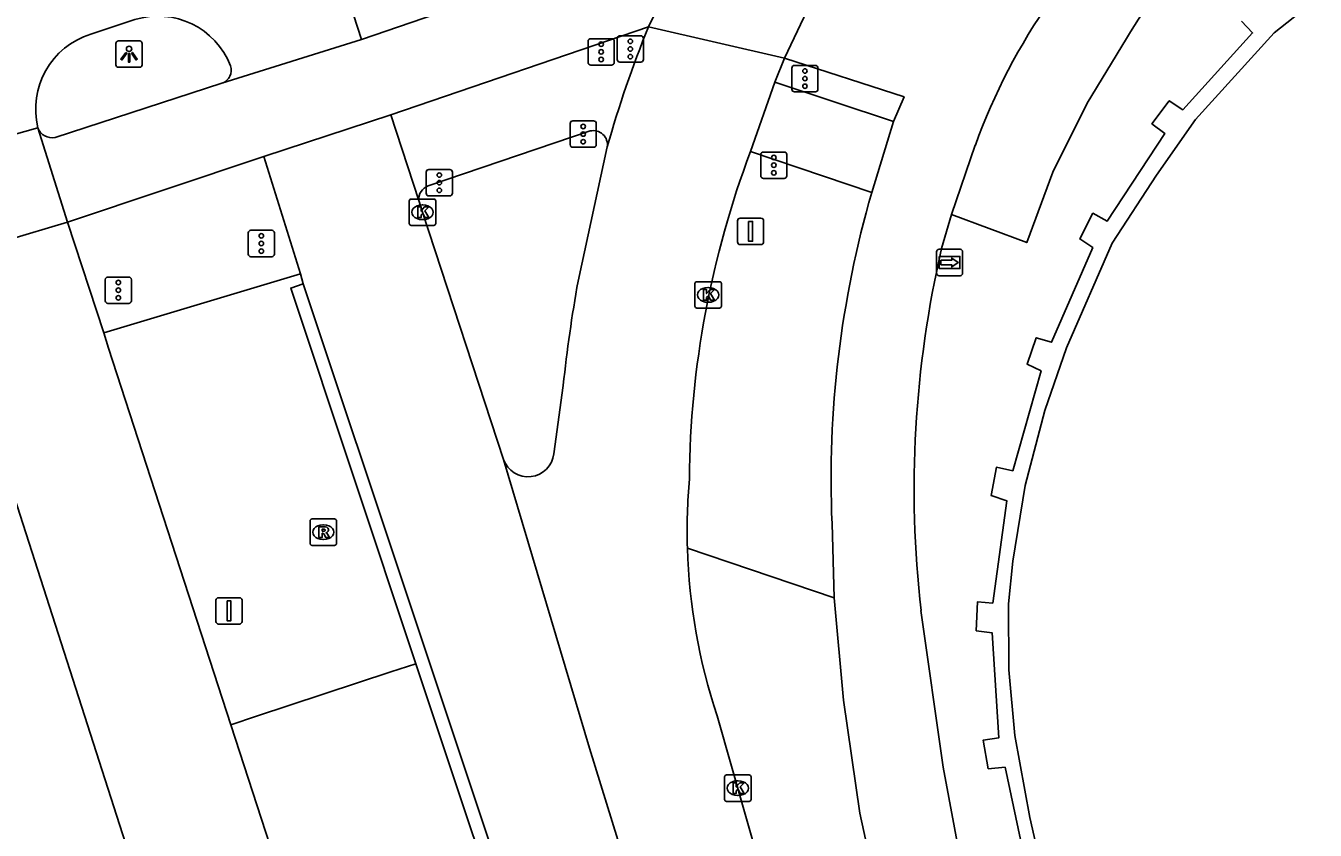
# Model space of a CAD drawing. Extents: x 162082 to 163393, y 388091 to 388632.
# Drawn here: x 162199.94 to 162248.8, y 388464.04 to 388494.51 of the extents above; entities that cross this region are included whole.
import ezdxf

# ---------------------------------------------------------------- set-up
doc = ezdxf.new("R2010")
doc.units = 0
for name, color, linetype in [('IMGEO_Berm_groen', 7, 'Continuous'), ('IMGEO_Fietspad_gesloten', 7, 'Continuous'), ('IMGEO_Kolk', 7, 'Continuous'), ('IMGEO_Lichtpunt', 7, 'Continuous'), ('IMGEO_Muur', 7, 'Continuous'), ('IMGEO_Rijbaan_lokaal_open', 7, 'Continuous'), ('IMGEO_Rijbaan_regionaal_gesloten', 7, 'Continuous'), ('IMGEO_Rioolput', 7, 'Continuous'), ('IMGEO_Verkeersbordpaal', 7, 'Continuous'), ('IMGEO_Verkeersregelinstallatiepaal', 7, 'Continuous'), ('IMGEO_Voetpad_open', 7, 'Continuous'), ('IMGEO_Wegwijzer', 7, 'Continuous')]:
    doc.layers.add(name, color=color, linetype=linetype)

msp = doc.modelspace()

# ---------------------------------------------------------------- linework, layer by layer
at = {"layer": 'IMGEO_Berm_groen'}
for points in [[(162230.577, 388472.847), (162225.013, 388474.73)], [(162214.725, 388470.349), (162213.775, 388470.036), (162208.677, 388468.356), (162207.716, 388468.039)]]:
    msp.add_lwpolyline(points, dxfattribs=at)
at = {"layer": 'IMGEO_Fietspad_gesloten'}
for points in [[(162216.426, 388495.28), (162212.661, 388493.999)], [(162213.778, 388491.146), (162223.534, 388494.473)], [(162228.698, 388493.289), (162233.225, 388491.817), (162232.818, 388490.893)], [(162207.373, 388492.337), (162201.053, 388490.282)], [(162232.818, 388490.893), (162232.002, 388488.2)], [(162201.526, 388487.072), (162208.963, 388489.559)], [(162235.015, 388487.362), (162235.924, 388489.988)], [(162234.645, 388486.079), (162235.015, 388487.362)], [(162230.494, 388475.655), (162230.577, 388472.847)], [(162230.577, 388472.847), (162230.922, 388468.974), (162231.553, 388464.682), (162234.368, 388451.773), (162239.996, 388428.046), (162246.215, 388403.18)], [(162250.572, 388393.224), (162249.77, 388399.383), (162247.688, 388409.655), (162236.929, 388454.53), (162234.703, 388466.426), (162233.865, 388472.37)]]:
    msp.add_lwpolyline(points, dxfattribs=at)
for centre, radius, start, end in [((162257.574, 388482.208), 23.005, 129.3409, 160.2338), ((162200.935, 388490.842), 0.572, 199.6905, 281.934), ((162269.415, 388477.34), 38.957, 163.8126, 182.4784), ((162274.119, 388476.956), 40.514, 166.9871, 186.5)]:
    msp.add_arc(centre, radius, start, end, dxfattribs=at)
at = {"layer": 'IMGEO_Kolk'}
for p, q in [((162214.473, 388487.024), (162214.473, 388487.876)), ((162214.548, 388487.95), (162215.4, 388487.95)), ((162214.961, 388487.73), (162214.986, 388487.73)), ((162215.474, 388487.876), (162215.474, 388487.024)), ((162214.984, 388487.17), (162214.959, 388487.17)), ((162215.4, 388486.95), (162214.548, 388486.95)), ((162225.298, 388483.894), (162225.298, 388484.746)), ((162225.373, 388484.82), (162226.225, 388484.82)), ((162226.299, 388484.746), (162226.299, 388483.894)), ((162225.786, 388484.6), (162225.811, 388484.6)), ((162226.225, 388483.82), (162225.373, 388483.82)), ((162225.809, 388484.04), (162225.784, 388484.04)), ((162226.422, 388465.21), (162226.422, 388466.062)), ((162226.497, 388466.136), (162227.349, 388466.136)), ((162227.423, 388466.062), (162227.423, 388465.21)), ((162226.91, 388465.916), (162226.935, 388465.916)), ((162227.349, 388465.136), (162226.497, 388465.136)), ((162226.933, 388465.356), (162226.908, 388465.356))]:
    msp.add_line(p, q, dxfattribs=at)
for points in [[(162214.473, 388487.024), (162214.473, 388487.876)], [(162214.548, 388487.95), (162215.4, 388487.95)], [(162214.794, 388487.65), (162214.917, 388487.65), (162214.917, 388487.499), (162215.047, 388487.65), (162215.211, 388487.65), (162215.065, 388487.499), (162215.218, 388487.25), (162215.066, 388487.25), (162214.981, 388487.414), (162214.917, 388487.347), (162214.917, 388487.25), (162214.794, 388487.25), (162214.794, 388487.65)], [(162215.474, 388487.876), (162215.474, 388487.024)], [(162215.4, 388486.95), (162214.548, 388486.95)], [(162225.298, 388483.894), (162225.298, 388484.746)], [(162225.373, 388484.82), (162226.225, 388484.82)], [(162226.299, 388484.746), (162226.299, 388483.894)], [(162225.619, 388484.52), (162225.742, 388484.52), (162225.742, 388484.369), (162225.872, 388484.52), (162226.036, 388484.52), (162225.89, 388484.369), (162226.043, 388484.12), (162225.891, 388484.12), (162225.806, 388484.284), (162225.742, 388484.217), (162225.742, 388484.12), (162225.619, 388484.12), (162225.619, 388484.52)], [(162226.225, 388483.82), (162225.373, 388483.82)], [(162226.422, 388465.21), (162226.422, 388466.062)], [(162226.497, 388466.136), (162227.349, 388466.136)], [(162227.423, 388466.062), (162227.423, 388465.21)], [(162226.743, 388465.836), (162226.866, 388465.836), (162226.866, 388465.685), (162226.996, 388465.836), (162227.16, 388465.836), (162227.014, 388465.685), (162227.167, 388465.436), (162227.015, 388465.436), (162226.93, 388465.6), (162226.866, 388465.533), (162226.866, 388465.436), (162226.743, 388465.436), (162226.743, 388465.836)], [(162227.349, 388465.136), (162226.497, 388465.136)]]:
    msp.add_lwpolyline(points, dxfattribs=at)
for centre, start, end in [((162214.55, 388487.874), 91.552, 178.448), ((162214.55, 388487.874), 91.552, 178.448), ((162215.398, 388487.874), 1.552, 88.448), ((162215.398, 388487.874), 1.552, 88.448), ((162214.55, 388487.026), 181.552, 268.448), ((162214.55, 388487.026), 181.552, 268.448), ((162215.398, 388487.026), 271.552, 358.448), ((162215.398, 388487.026), 271.552, 358.448), ((162225.375, 388484.744), 91.552, 178.448), ((162225.375, 388484.744), 91.552, 178.448), ((162226.223, 388484.744), 1.552, 88.448), ((162226.223, 388484.744), 1.552, 88.448), ((162225.375, 388483.896), 181.552, 268.448), ((162225.375, 388483.896), 181.552, 268.448), ((162226.223, 388483.896), 271.552, 358.448), ((162226.223, 388483.896), 271.552, 358.448), ((162226.499, 388466.06), 91.552, 178.448), ((162226.499, 388466.06), 91.552, 178.448), ((162227.347, 388466.06), 1.552, 88.448), ((162227.347, 388466.06), 1.552, 88.448), ((162226.499, 388465.212), 181.552, 268.448), ((162226.499, 388465.212), 181.552, 268.448), ((162227.347, 388465.212), 271.552, 358.448), ((162227.347, 388465.212), 271.552, 358.448)]:
    msp.add_arc(centre, 0.0765, start, end, dxfattribs=at)
for centre, major_axis, ratio, start_param, end_param in [((162214.96, 388487.45), (-0.387, 0.002), 0.722429, 4.712389, 7.853982), ((162214.985, 388487.45), (-0.39, 0.002), 0.717154, 1.570796, 4.712389), ((162225.785, 388484.32), (-0.387, 0.002), 0.722429, 4.712389, 7.853982), ((162225.81, 388484.32), (-0.39, 0.002), 0.717154, 1.570796, 4.712389), ((162226.909, 388465.636), (-0.387, 0.002), 0.722429, 4.712389, 7.853982), ((162226.934, 388465.636), (-0.39, 0.002), 0.717154, 1.570796, 4.712389)]:
    msp.add_ellipse(centre, major_axis=major_axis, ratio=ratio, start_param=start_param, end_param=end_param, dxfattribs=at)
at = {"layer": 'IMGEO_Lichtpunt'}
for p, q in [((162204.256, 388493.939), (162203.448, 388493.939)), ((162204.256, 388493.939), (162203.448, 388493.939)), ((162203.354, 388493.844), (162203.354, 388493.037)), ((162203.354, 388493.844), (162203.354, 388493.037)), ((162204.35, 388493.037), (162204.35, 388493.844)), ((162204.35, 388493.037), (162204.35, 388493.844)), ((162203.448, 388492.943), (162204.256, 388492.943)), ((162203.448, 388492.943), (162204.256, 388492.943))]:
    msp.add_line(p, q, dxfattribs=at)
for points in [[(162203.728, 388493.508), (162203.767, 388493.48), (162203.579, 388493.218), (162203.541, 388493.245), (162203.728, 388493.508)], [(162203.83, 388493.46), (162203.877, 388493.46), (162203.877, 388493.138), (162203.83, 388493.138), (162203.83, 388493.46)], [(162203.94, 388493.48), (162203.978, 388493.507), (162204.165, 388493.245), (162204.126, 388493.217), (162203.94, 388493.48)]]:
    msp.add_lwpolyline(points, dxfattribs=at)
msp.add_circle((162203.853, 388493.642), 0.0994, dxfattribs=at)
for centre, start, end in [((162203.448, 388493.844), 90, 180), ((162203.448, 388493.844), 90, 180), ((162204.256, 388493.844), 0, 90), ((162204.256, 388493.844), 0, 90), ((162203.448, 388493.037), 180, 270), ((162203.448, 388493.037), 180, 270), ((162204.256, 388493.037), 270, 0), ((162204.256, 388493.037), 270, 360)]:
    msp.add_arc(centre, 0.0946, start, end, dxfattribs=at)
at = {"layer": 'IMGEO_Muur'}
for points in [[(162271.65, 388501.829), (162270.676, 388504.684), (162260.853, 388501.352), (162253.386, 388498.394), (162251.721, 388497.461), (162249.775, 388496.253), (162247.252, 388494.25), (162244.264, 388490.964), (162242.79, 388488.86), (162241.111, 388486.278), (162239.376, 388482.318), (162238.562, 388479.937), (162237.814, 388477.106), (162237.345, 388474.23), (162237.185, 388472.62), (162237.199, 388470.119), (162237.415, 388467.627), (162237.989, 388464.52), (162252.188, 388402.241)], [(162246.006, 388494.687), (162246.431, 388494.245), (162243.793, 388491.335), (162243.272, 388491.675), (162242.615, 388490.803), (162243.105, 388490.435), (162240.921, 388487.117), (162240.378, 388487.413), (162239.879, 388486.442), (162240.374, 388486.111), (162238.814, 388482.529), (162238.23, 388482.699), (162237.883, 388481.694), (162238.417, 388481.445), (162237.342, 388477.66), (162236.721, 388477.794), (162236.525, 388476.719), (162237.116, 388476.522), (162236.586, 388472.647), (162236.001, 388472.691), (162235.961, 388471.597), (162236.566, 388471.518), (162236.821, 388467.542), (162236.218, 388467.447), (162236.412, 388466.373), (162237.05, 388466.426), (162237.858, 388462.617)]]:
    msp.add_lwpolyline(points, dxfattribs=at)
at = {"layer": 'IMGEO_Rijbaan_lokaal_open'}
for points in [[(162214.725, 388470.349), (162209.978, 388484.578), (162210.45, 388484.742)], [(162236.546, 388404.949), (162214.725, 388470.349)]]:
    msp.add_lwpolyline(points, dxfattribs=at)
at = {"layer": 'IMGEO_Rijbaan_regionaal_gesloten'}
for points in [[(162211.285, 388498.252), (162212.661, 388493.999)], [(162225.386, 388498.226), (162223.534, 388494.473)], [(162230.035, 388496.112), (162228.698, 388493.289)], [(162202.401, 388494.201), (162204.073, 388494.751)], [(162223.534, 388494.473), (162228.698, 388493.289)], [(162212.661, 388493.999), (162207.373, 388492.337)], [(162228.327, 388492.379), (162228.698, 388493.289)], [(162227.409, 388489.754), (162228.327, 388492.379)], [(162208.963, 388489.559), (162213.778, 388491.146)], [(162214.831, 388487.891), (162213.778, 388491.146)], [(162200.396, 388490.649), (162190.535, 388487.875)], [(162201.526, 388487.072), (162200.396, 388490.649)], [(162210.347, 388485.12), (162208.963, 388489.559)], [(162221.975, 388489.928), (162220.87, 388484.842)], [(162218.047, 388478.084), (162214.974, 388487.45), (162214.831, 388487.891)], [(162194.648, 388485.031), (162201.526, 388487.072)], [(162202.891, 388482.88), (162201.526, 388487.072)], [(162210.45, 388484.742), (162210.347, 388485.12)], [(162210.45, 388484.742), (162214.493, 388472.625), (162233.488, 388415.693)], [(162207.716, 388468.039), (162203.079, 388482.304), (162202.891, 388482.88)], [(162196.87, 388482.458), (162197.9, 388480.945), (162198.713, 388479.081), (162220.353, 388411.769)], [(162220.307, 388480.894), (162219.951, 388478.302)], [(162218.047, 388478.084), (162221.307, 388467.151), (162236.924, 388416.612)], [(162207.716, 388468.039), (162226.46, 388410.378)], [(162240.098, 388417.462), (162231.525, 388449.483), (162226.142, 388468.375)]]:
    msp.add_lwpolyline(points, dxfattribs=at)
for centre, radius, start, end in [((162204.942, 388491.924), 2.957, 21.2864, 107.098), ((162264.303, 388477.949), 43.99, 157.9366, 164.198), ((162203.298, 388491.353), 2.986, 107.4836, 193.6295), ((162207.206, 388492.83), 0.52, 288.7315, 18.9037), ((162260.837, 388477.08), 35.75, 159.2359, 179.5639), ((162274.819, 388475.135), 54.815, 169.7995, 173.9688), ((162218.974, 388478.412), 0.983, 199.5048, 353.5586), ((162247.354, 388475.403), 22.351, 174.9976, 181.7255), ((162247.262, 388475.405), 22.26, 181.7375, 198.4101)]:
    msp.add_arc(centre, radius, start, end, dxfattribs=at)
at = {"layer": 'IMGEO_Rioolput'}
for p, q in [((162210.789, 388475.832), (162211.641, 388475.832)), ((162210.714, 388474.906), (162210.714, 388475.758)), ((162211.202, 388475.612), (162211.227, 388475.612)), ((162211.715, 388475.758), (162211.715, 388474.906)), ((162211.225, 388475.052), (162211.2, 388475.052)), ((162211.641, 388474.832), (162210.789, 388474.832))]:
    msp.add_line(p, q, dxfattribs=at)
for points in [[(162210.789, 388475.832), (162211.641, 388475.832)], [(162210.714, 388474.906), (162210.714, 388475.758)], [(162211.303, 388475.53), (162211.051, 388475.532), (162211.051, 388475.132)], [(162211.229, 388475.451), (162211.175, 388475.451), (162211.175, 388475.37)], [(162211.175, 388475.37), (162211.227, 388475.37)], [(162211.715, 388475.758), (162211.715, 388474.906)], [(162211.051, 388475.132), (162211.175, 388475.132), (162211.175, 388475.294), (162211.186, 388475.294)], [(162211.233, 388475.265), (162211.304, 388475.132), (162211.444, 388475.132), (162211.379, 388475.258)], [(162211.641, 388474.832), (162210.789, 388474.832)]]:
    msp.add_lwpolyline(points, dxfattribs=at)
for centre, radius, start, end in [((162210.791, 388475.756), 0.0765, 91.552, 178.448), ((162210.791, 388475.756), 0.0765, 91.552, 178.448), ((162211.639, 388475.756), 0.0765, 1.552, 88.448), ((162211.639, 388475.756), 0.0765, 1.552, 88.448), ((162211.211, 388475.559), 0.19, 274.7715, 282.9687), ((162211.235, 388475.355), 0.0964, 77.0061, 93.1865), ((162211.249, 388475.412), 0.0378, 276.6634, 79.6772), ((162211.302, 388475.42), 0.109, 350.3612, 89.416), ((162211.3, 388475.42), 0.112, 277.5842, 350.9817), ((162210.791, 388474.908), 0.0765, 181.552, 268.448), ((162210.791, 388474.908), 0.0765, 181.552, 268.448), ((162211.185, 388475.241), 0.0533, 26.0293, 88.6989), ((162211.284, 388475.205), 0.108, 29.5134, 73.7905), ((162211.639, 388474.908), 0.0765, 271.552, 358.448), ((162211.639, 388474.908), 0.0765, 271.552, 358.448)]:
    msp.add_arc(centre, radius, start, end, dxfattribs=at)
for centre, major_axis, ratio, start_param, end_param in [((162211.201, 388475.332), (-0.387, 0.002), 0.722429, 4.712389, 7.853982), ((162211.226, 388475.332), (-0.39, 0.002), 0.717154, 1.570796, 4.712389)]:
    msp.add_ellipse(centre, major_axis=major_axis, ratio=ratio, start_param=start_param, end_param=end_param, dxfattribs=at)
at = {"layer": 'IMGEO_Verkeersbordpaal'}
for p, q in [((162226.911, 388486.327), (162226.911, 388487.127)), ((162226.911, 388487.127), (162226.911, 388486.327)), ((162227.011, 388487.227), (162227.801, 388487.227)), ((162227.801, 388487.227), (162227.011, 388487.227)), ((162227.901, 388487.127), (162227.901, 388486.327)), ((162227.901, 388486.327), (162227.901, 388487.127)), ((162227.801, 388486.227), (162227.011, 388486.227)), ((162227.011, 388486.227), (162227.801, 388486.227)), ((162207.146, 388471.951), (162207.146, 388472.751)), ((162207.146, 388472.751), (162207.146, 388471.951)), ((162207.246, 388472.851), (162208.036, 388472.851)), ((162208.036, 388472.851), (162207.246, 388472.851)), ((162208.136, 388472.751), (162208.136, 388471.951)), ((162208.136, 388471.951), (162208.136, 388472.751)), ((162208.036, 388471.851), (162207.246, 388471.851)), ((162207.246, 388471.851), (162208.036, 388471.851))]:
    msp.add_line(p, q, dxfattribs=at)
for points in [[(162227.331, 388487.102), (162227.481, 388487.102), (162227.481, 388486.352), (162227.331, 388486.352), (162227.331, 388487.102)], [(162207.566, 388472.726), (162207.716, 388472.726), (162207.716, 388471.976), (162207.566, 388471.976), (162207.566, 388472.726)]]:
    msp.add_lwpolyline(points, dxfattribs=at)
for centre, start, end in [((162227.011, 388487.127), 90, 180), ((162227.011, 388487.127), 90, 180), ((162227.801, 388487.127), 0, 90), ((162227.801, 388487.127), 360, 90), ((162227.011, 388486.327), 180, 270), ((162227.011, 388486.327), 180, 270), ((162227.801, 388486.327), 270, 0), ((162227.801, 388486.327), 270, 0), ((162207.246, 388472.751), 90, 180), ((162207.246, 388472.751), 90, 180), ((162208.036, 388472.751), 0, 90), ((162208.036, 388472.751), 360, 90), ((162207.246, 388471.951), 180, 270), ((162207.246, 388471.951), 180, 270), ((162208.036, 388471.951), 270, 0), ((162208.036, 388471.951), 270, 0)]:
    msp.add_arc(centre, 0.1, start, end, dxfattribs=at)
at = {"layer": 'IMGEO_Verkeersregelinstallatiepaal'}
for p, q in [((162221.25, 388493.126), (162221.25, 388493.926)), ((162221.25, 388493.926), (162221.25, 388493.126)), ((162221.35, 388494.026), (162222.14, 388494.026)), ((162222.14, 388494.026), (162221.35, 388494.026)), ((162222.24, 388493.926), (162222.24, 388493.126)), ((162222.24, 388493.126), (162222.24, 388493.926)), ((162222.356, 388493.237), (162222.356, 388494.037)), ((162222.356, 388494.037), (162222.356, 388493.237)), ((162222.456, 388494.137), (162223.246, 388494.137)), ((162223.246, 388494.137), (162222.456, 388494.137)), ((162223.346, 388494.037), (162223.346, 388493.237)), ((162223.346, 388493.237), (162223.346, 388494.037)), ((162222.14, 388493.026), (162221.35, 388493.026)), ((162221.35, 388493.026), (162222.14, 388493.026)), ((162223.246, 388493.137), (162222.456, 388493.137)), ((162222.456, 388493.137), (162223.246, 388493.137)), ((162229.071, 388493.014), (162229.861, 388493.014)), ((162229.861, 388493.014), (162229.071, 388493.014)), ((162228.971, 388492.114), (162228.971, 388492.914)), ((162228.971, 388492.914), (162228.971, 388492.114)), ((162229.961, 388492.914), (162229.961, 388492.114)), ((162229.961, 388492.114), (162229.961, 388492.914)), ((162229.861, 388492.014), (162229.071, 388492.014)), ((162229.071, 388492.014), (162229.861, 388492.014)), ((162220.569, 388490.012), (162220.569, 388490.812)), ((162220.569, 388490.812), (162220.569, 388490.012)), ((162220.669, 388490.912), (162221.459, 388490.912)), ((162221.459, 388490.912), (162220.669, 388490.912)), ((162221.559, 388490.812), (162221.559, 388490.012)), ((162221.559, 388490.012), (162221.559, 388490.812)), ((162221.459, 388489.912), (162220.669, 388489.912)), ((162220.669, 388489.912), (162221.459, 388489.912)), ((162227.792, 388488.833), (162227.792, 388489.633)), ((162227.792, 388489.633), (162227.792, 388488.833)), ((162227.892, 388489.733), (162228.682, 388489.733)), ((162228.682, 388489.733), (162227.892, 388489.733)), ((162228.782, 388489.633), (162228.782, 388488.833)), ((162228.782, 388488.833), (162228.782, 388489.633)), ((162215.214, 388489.069), (162216.004, 388489.069)), ((162216.004, 388489.069), (162215.214, 388489.069)), ((162215.114, 388488.169), (162215.114, 388488.969)), ((162215.114, 388488.969), (162215.114, 388488.169)), ((162216.104, 388488.969), (162216.104, 388488.169)), ((162216.104, 388488.169), (162216.104, 388488.969)), ((162228.682, 388488.733), (162227.892, 388488.733)), ((162227.892, 388488.733), (162228.682, 388488.733)), ((162216.004, 388488.069), (162215.214, 388488.069)), ((162215.214, 388488.069), (162216.004, 388488.069)), ((162208.37, 388485.866), (162208.37, 388486.666)), ((162208.37, 388486.666), (162208.37, 388485.866)), ((162208.47, 388486.766), (162209.26, 388486.766)), ((162209.26, 388486.766), (162208.47, 388486.766)), ((162209.36, 388486.666), (162209.36, 388485.866)), ((162209.36, 388485.866), (162209.36, 388486.666)), ((162209.26, 388485.766), (162208.47, 388485.766)), ((162208.47, 388485.766), (162209.26, 388485.766)), ((162202.952, 388484.097), (162202.952, 388484.897)), ((162202.952, 388484.897), (162202.952, 388484.097)), ((162203.052, 388484.997), (162203.842, 388484.997)), ((162203.842, 388484.997), (162203.052, 388484.997)), ((162203.942, 388484.897), (162203.942, 388484.097)), ((162203.942, 388484.097), (162203.942, 388484.897)), ((162203.842, 388483.997), (162203.052, 388483.997)), ((162203.052, 388483.997), (162203.842, 388483.997))]:
    msp.add_line(p, q, dxfattribs=at)
for centre in [(162222.851, 388493.927), (162221.745, 388493.816), (162221.745, 388493.526), (162222.851, 388493.637), (162222.851, 388493.347), (162221.745, 388493.236), (162229.466, 388492.804), (162229.466, 388492.514), (162229.466, 388492.224), (162221.064, 388490.702), (162221.064, 388490.412), (162221.064, 388490.122), (162228.287, 388489.523), (162228.287, 388489.233), (162228.287, 388488.943), (162215.609, 388488.859), (162215.609, 388488.569), (162215.609, 388488.279), (162208.865, 388486.556), (162208.865, 388486.266), (162208.865, 388485.976), (162203.447, 388484.787), (162203.447, 388484.497), (162203.447, 388484.207)]:
    msp.add_circle(centre, 0.085, dxfattribs=at)
for centre, start, end in [((162221.35, 388493.926), 90, 180), ((162221.35, 388493.926), 90, 180), ((162222.14, 388493.926), 0, 90), ((162222.14, 388493.926), 360, 90), ((162222.456, 388494.037), 90, 180), ((162222.456, 388494.037), 90, 180), ((162223.246, 388494.037), 0, 90), ((162223.246, 388494.037), 360, 90), ((162221.35, 388493.126), 180, 270), ((162221.35, 388493.126), 180, 270), ((162222.14, 388493.126), 270, 0), ((162222.14, 388493.126), 270, 0), ((162222.456, 388493.237), 180, 270), ((162222.456, 388493.237), 180, 270), ((162223.246, 388493.237), 270, 0), ((162223.246, 388493.237), 270, 0), ((162229.071, 388492.914), 90, 180), ((162229.071, 388492.914), 90, 180), ((162229.861, 388492.914), 0, 90), ((162229.861, 388492.914), 360, 90), ((162229.071, 388492.114), 180, 270), ((162229.071, 388492.114), 180, 270), ((162229.861, 388492.114), 270, 0), ((162229.861, 388492.114), 270, 0), ((162220.669, 388490.812), 90, 180), ((162220.669, 388490.812), 90, 180), ((162221.459, 388490.812), 0, 90), ((162221.459, 388490.812), 360, 90), ((162220.669, 388490.012), 180, 270), ((162220.669, 388490.012), 180, 270), ((162221.459, 388490.012), 270, 0), ((162221.459, 388490.012), 270, 0), ((162227.892, 388489.633), 90, 180), ((162227.892, 388489.633), 90, 180), ((162228.682, 388489.633), 0, 90), ((162228.682, 388489.633), 360, 90), ((162215.214, 388488.969), 90, 180), ((162215.214, 388488.969), 90, 180), ((162216.004, 388488.969), 0, 90), ((162216.004, 388488.969), 360, 90), ((162227.892, 388488.833), 180, 270), ((162227.892, 388488.833), 180, 270), ((162228.682, 388488.833), 270, 0), ((162228.682, 388488.833), 270, 0), ((162215.214, 388488.169), 180, 270), ((162215.214, 388488.169), 180, 270), ((162216.004, 388488.169), 270, 0), ((162216.004, 388488.169), 270, 0), ((162208.47, 388486.666), 90, 180), ((162208.47, 388486.666), 90, 180), ((162209.26, 388486.666), 0, 90), ((162209.26, 388486.666), 360, 90), ((162208.47, 388485.866), 180, 270), ((162208.47, 388485.866), 180, 270), ((162209.26, 388485.866), 270, 0), ((162209.26, 388485.866), 270, 0), ((162203.052, 388484.897), 90, 180), ((162203.052, 388484.897), 90, 180), ((162203.842, 388484.897), 0, 90), ((162203.842, 388484.897), 360, 90), ((162203.052, 388484.097), 180, 270), ((162203.052, 388484.097), 180, 270), ((162203.842, 388484.097), 270, 0), ((162203.842, 388484.097), 270, 0)]:
    msp.add_arc(centre, 0.1, start, end, dxfattribs=at)
at = {"layer": 'IMGEO_Voetpad_open'}
for points in [[(162241.652, 388494.038), (162240.167, 388491.589), (162238.862, 388488.967), (162237.873, 388486.3), (162235.015, 388487.362)], [(162228.327, 388492.379), (162232.818, 388490.893)], [(162215.194, 388488.451), (162221.331, 388490.531)], [(162232.002, 388488.2), (162227.409, 388489.754)], [(162202.891, 388482.88), (162210.347, 388485.12)]]:
    msp.add_lwpolyline(points, dxfattribs=at)
for centre, radius, start, end in [((162254.089, 388486.732), 14.424, 113.0941, 149.568), ((162221.449, 388490.012), 0.532, 350.916, 102.8503), ((162215.374, 388487.937), 0.545, 109.2627, 184.8335)]:
    msp.add_arc(centre, radius, start, end, dxfattribs=at)
at = {"layer": 'IMGEO_Wegwijzer'}
for p, q in [((162234.454, 388485.147), (162234.454, 388485.947)), ((162234.454, 388485.947), (162234.454, 388485.147)), ((162234.554, 388486.047), (162235.344, 388486.047)), ((162235.344, 388486.047), (162234.554, 388486.047)), ((162235.444, 388485.947), (162235.444, 388485.147)), ((162235.444, 388485.147), (162235.444, 388485.947)), ((162235.344, 388485.047), (162234.554, 388485.047)), ((162234.554, 388485.047), (162235.344, 388485.047))]:
    msp.add_line(p, q, dxfattribs=at)
for points in [[(162234.555, 388485.779), (162235.343, 388485.779), (162235.343, 388485.315), (162234.555, 388485.315), (162234.555, 388485.779)], [(162234.62, 388485.631), (162234.62, 388485.547), (162234.62, 388485.463), (162235.031, 388485.463), (162235.031, 388485.38), (162235.278, 388485.547), (162235.031, 388485.714), (162235.031, 388485.631), (162234.62, 388485.631)]]:
    msp.add_lwpolyline(points, dxfattribs=at)
for centre, start, end in [((162234.554, 388485.947), 90, 180), ((162234.554, 388485.947), 90, 180), ((162235.344, 388485.947), 0, 90), ((162235.344, 388485.947), 360, 90), ((162234.554, 388485.147), 180, 270), ((162234.554, 388485.147), 180, 270), ((162235.344, 388485.147), 270, 0), ((162235.344, 388485.147), 270, 0)]:
    msp.add_arc(centre, 0.1, start, end, dxfattribs=at)

doc.saveas('drawing.dxf')
